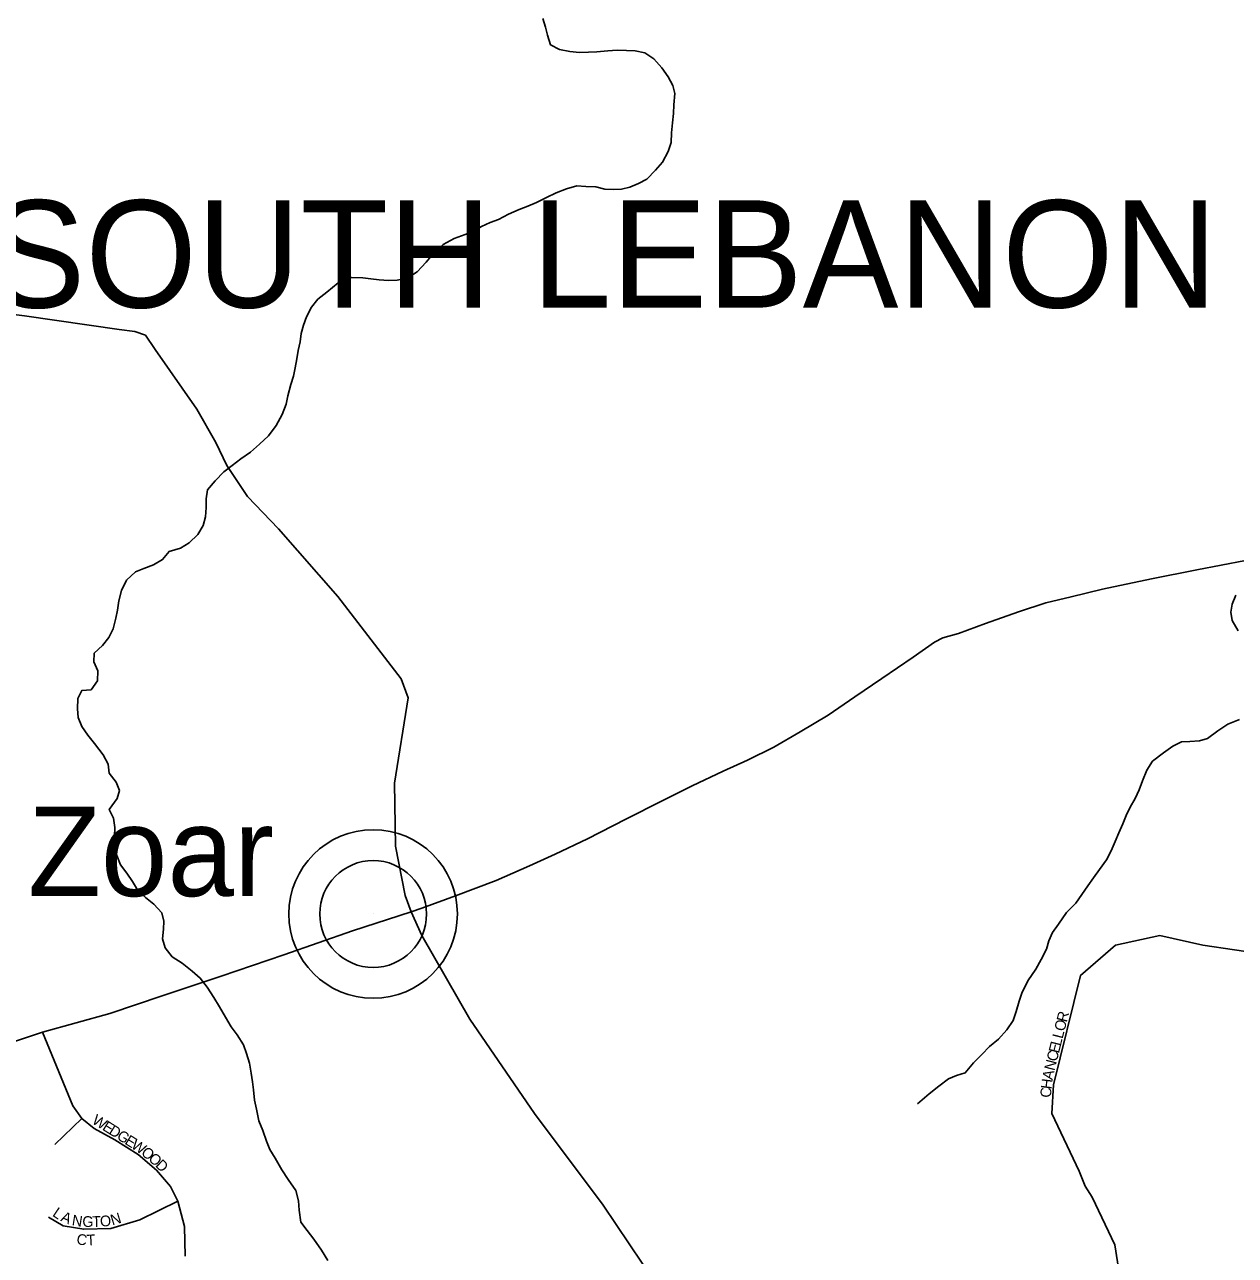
# Model space of a CAD drawing. Extents: x 1310247 to 1664935, y 284496 to 704931.
# Drawn here: x 1488532 to 1494175, y 494884 to 500619 of the extents above; entities that cross this region are included whole.
import ezdxf

# ---------------------------------------------------------------- set-up
doc = ezdxf.new("R2010")
doc.units = 0
for name, color, linetype in [('GM_P_State_Location', 7, 'Continuous'), ('GM_P_State_Shield', 7, 'Continuous'), ('GM_X_County_Road_Text', 7, 'Continuous'), ('GM_X_Interchange_Ramps', 7, 'Continuous'), ('GM_X_Interstate_Route', 7, 'Continuous'), ('GM_X_Major_River_Text', 7, 'Continuous'), ('GM_X_Minor_River_Text', 7, 'Continuous'), ('GM_X_State_Location', 7, 'Continuous'), ('GM_X_Unincorporated', 7, 'Continuous')]:
    doc.layers.add(name, color=color, linetype=linetype)

msp = doc.modelspace()

# ---------------------------------------------------------------- linework, layer by layer
at = {"layer": 'GM_P_State_Shield'}
for points in [[(1490383.5, 496502), (1490540.4, 496558.3), (1490730.9, 496631), (1490885.3, 496698.7), (1491005.1, 496753.4), (1491155.5, 496825.2), (1491334.6, 496916.3), (1491503.5, 497001.6), (1491643.8, 497071.7), (1491788.1, 497139.7), (1491901.9, 497190.5), (1492023.9, 497251.2), (1492146.3, 497323.8), (1492276.8, 497400.2), (1492401.6, 497486.8), (1492528.3, 497571.3), (1492673.6, 497671.3), (1492773.8, 497740.6), (1492812.5, 497761.5), (1492885.3, 497781.5), (1493010.9, 497828), (1493164.8, 497881.7), (1493292.3, 497924.1), (1493409.4, 497952.8), (1493556.8, 497988.7), (1493784.7, 498036.2), (1493996.4, 498078.2), (1494222.2, 498121.9)], [(1488471, 495875.3), (1488615.1, 495923.2), (1488928.8, 496011.4), (1489173.8, 496092.6), (1489449.1, 496184.9), (1489740.6, 496284.7), (1490060.6, 496395.8), (1490333.8, 496484.1), (1490383.5, 496502)]]:
    msp.add_lwpolyline(points, dxfattribs=at)
at = {"layer": 'GM_X_County_Road_Text'}
msp.add_lwpolyline([(1491531.2, 494667.4), (1491228.6, 495117.8), (1490909.5, 495544.4), (1490606.7, 495984.7), (1490383.2, 496373.5), (1490333.8, 496484.1), (1490306.5, 496561.3), (1490260.6, 496790.6), (1490256.8, 497084.1), (1490319.7, 497481.1), (1490287.2, 497569.9), (1489991.4, 497954), (1489715.7, 498269.5), (1489571.2, 498419.2), (1489475.1, 498564.5), (1489422.9, 498671.6), (1489335.6, 498827.5), (1489141.5, 499104.4), (1489095, 499171.5), (1489046, 499188.3), (1488972.4, 499197.4), (1488532.4, 499261.9), (1488125.4, 499310.6)], dxfattribs=at)
at = {"layer": 'GM_X_Major_River_Text'}
msp.add_line((1490156.8, 496474.4), (1490156.8, 496474.4), dxfattribs=at)
at = {"layer": 'GM_X_Minor_River_Text'}
for points in [[(1491562.9, 500297.2), (1491553.5, 500335.5), (1491532.1, 500375.9), (1491502.7, 500416.5), (1491465.3, 500459.1), (1491423.7, 500487.9), (1491377.7, 500496.6), (1491337.6, 500497.3), (1491293.5, 500500), (1491251.3, 500496.6), (1491199, 500491.4), (1491160.9, 500490), (1491118.7, 500488.7), (1491072.7, 500493.4), (1491024.7, 500502.2), (1490982.9, 500524.9), (1490969.6, 500569.2), (1490960.2, 500607.5), (1490946.9, 500647.8)], [(1488922.4, 497173.2), (1488899, 497215.7), (1488857.8, 497268.4), (1488826.3, 497307), (1488798.9, 497347.6), (1488781.6, 497389.9), (1488778.2, 497430.1), (1488781.1, 497478.2), (1488799.7, 497516), (1488841.9, 497519.3), (1488872.7, 497560.9), (1488873.5, 497607), (1488854.2, 497649.4), (1488856.8, 497689.5), (1488895.5, 497725), (1488924.3, 497762.6), (1488945, 497802.4), (1488957.9, 497852.3), (1488964.5, 497890.3), (1488971.3, 497934.3), (1488984.1, 497982.2), (1489007, 498030), (1489049.8, 498069.4), (1489088.2, 498084.8), (1489132.6, 498102.1), (1489175.1, 498125.5), (1489205.8, 498163.1), (1489258.3, 498178.3), (1489298.8, 498203.8), (1489339.6, 498243.2), (1489364.4, 498284.9), (1489375.1, 498324.9), (1489377.8, 498368.9), (1489378.5, 498409), (1489385.2, 498451), (1489420, 498492.6), (1489460.8, 498534), (1489499.5, 498563.5), (1489540.1, 498594.9), (1489584.8, 498626.3), (1489627.5, 498663.7), (1489668.3, 498703.2), (1489705.2, 498750.7), (1489732.2, 498802.4), (1489751, 498850.2), (1489759.7, 498888.2), (1489772.6, 498942.1), (1489785.3, 498980), (1489794, 499020), (1489800.7, 499062), (1489807.4, 499100), (1489816.1, 499139.9), (1489820.8, 499179.9), (1489831.5, 499217.8), (1489846.2, 499257.7), (1489869, 499301.5), (1489899.7, 499339.1), (1489940.4, 499372.5), (1489993.3, 499415.8), (1490055.9, 499440.9), (1490108, 499438), (1490146, 499433.4), (1490184.1, 499428.8), (1490228.2, 499426.1), (1490268.3, 499427.5), (1490314.6, 499436.8), (1490361.3, 499466.1), (1490404.1, 499511.5), (1490434.9, 499549.1), (1490483.8, 499594.5), (1490534.4, 499621.8), (1490584.9, 499641), (1490623.2, 499654.4), (1490661.7, 499677.9), (1490702.2, 499697.3), (1490740.5, 499710.7), (1490787.1, 499736), (1490837.6, 499757.3), (1490878, 499772.7), (1490918.4, 499790.1), (1490964.9, 499813.4), (1491009.4, 499834.8), (1491057.9, 499854.1), (1491106.3, 499867.3), (1491148.4, 499864.7), (1491194.5, 499862), (1491236.4, 499851.2), (1491276.5, 499850.6), (1491314.7, 499852), (1491353, 499861.5), (1491393.4, 499878.8), (1491431.8, 499898.3), (1491472.6, 499939.8), (1491505.4, 499977.3), (1491532.3, 500027), (1491545, 500068.9), (1491547.8, 500115), (1491552.6, 500161), (1491557.3, 500205.1), (1491558, 500245.2), (1491562.9, 500297.2)], [(1494177.8, 497960.1), (1494161.1, 497918.3), (1494154.4, 497880.3), (1494159.8, 497842.1), (1494189.1, 497793.5)], [(1494194.2, 497380.5), (1494139.7, 497359.3), (1494093, 497327.9), (1494046.2, 497292.6), (1494007.9, 497281.2), (1493963.7, 497277.8), (1493923.6, 497276.5), (1493883.2, 497257.1), (1493840.5, 497225.7), (1493789.7, 497186.4), (1493762.9, 497144.7), (1493742, 497094.9), (1493727.3, 497053), (1493708.5, 497013.2), (1493685.8, 496971.5), (1493667.1, 496933.7), (1493650.3, 496893.9), (1493631.6, 496852), (1493614.9, 496812.2), (1493596.1, 496768.4), (1493575.3, 496726.6), (1493542.5, 496681), (1493513.7, 496643.4), (1493487, 496605.7), (1493460.3, 496566), (1493431.5, 496524.4), (1493388.6, 496481), (1493351.6, 496427.4), (1493322.9, 496387.8), (1493306.2, 496350), (1493295.5, 496310), (1493270.6, 496262.3), (1493245.8, 496216.6), (1493208.7, 496163), (1493179.7, 496105.3), (1493167, 496067.5), (1493154.2, 496019.5), (1493139.4, 495977.7), (1493110.6, 495934), (1493071.8, 495890.5), (1493029.1, 495857.1), (1492994.3, 495819.6), (1492955.6, 495780.1), (1492916.7, 495734.6), (1492876.3, 495721.2), (1492838, 495705.8), (1492793.3, 495672.4), (1492748.5, 495637), (1492693.6, 495589.8)], [(1489944.8, 494859.4), (1489915.6, 494907.9), (1489880.3, 494958.6), (1489848.9, 494999.2), (1489819.4, 495037.8), (1489812.4, 495094), (1489809.1, 495138.2), (1489795.9, 495186.5), (1489760.6, 495237.2), (1489731.3, 495281.8), (1489700.1, 495336.4), (1489674.7, 495376.9), (1489659.3, 495415.2), (1489642, 495465.6), (1489624.7, 495510), (1489613.6, 495564.3), (1489604.3, 495606.6), (1489599.1, 495654.8), (1489593.7, 495693), (1489588.4, 495733.1), (1489581.1, 495779.4), (1489565.8, 495823.7), (1489552.4, 495864), (1489523.1, 495910.6), (1489495.7, 495949.1), (1489468.3, 495993.7), (1489441.1, 496042.2), (1489413.7, 496084.8), (1489382.4, 496133.4), (1489351, 496176), (1489313.5, 496208.6), (1489265.9, 496245.5), (1489220.3, 496274.3), (1489186.9, 496316.9), (1489175.5, 496359.2), (1489180.3, 496403.2), (1489180.9, 496441.3), (1489171.6, 496479.5), (1489134.1, 496520.2), (1489096.5, 496550.9), (1489059, 496587.6), (1489035.6, 496626.1), (1489008.1, 496664.6), (1488978.7, 496703.1), (1488961.4, 496747.5), (1488952.1, 496791.8), (1488950.8, 496835.9), (1488953.5, 496878), (1488946.2, 496920.2), (1488926.8, 496960.6), (1488963.8, 497012.1), (1488974.5, 497050.1), (1488959.1, 497088.4), (1488925.7, 497131), (1488922.4, 497173.2)]]:
    msp.add_lwpolyline(points, dxfattribs=at)
at = {"layer": 'GM_X_State_Location'}
for points in [[(1493607.6, 494403.8), (1493605.5, 494425), (1493624, 494641.6), (1493638.8, 494774.8), (1493612.9, 494932.1), (1493508.3, 495155.6), (1493475.3, 495206.7), (1493448, 495275.4), (1493320.6, 495544.6), (1493328, 495677.8), (1493453.8, 496188.5), (1493616.6, 496329.2), (1493823.8, 496373.6), (1494023.7, 496329.2), (1494319.2, 496286.2), (1494356.7, 496580.8)], [(1489279.9, 494879.3), (1489278.1, 495018.1), (1489246.6, 495135.6), (1489211.5, 495205), (1489146.7, 495280.9), (1489061.6, 495353), (1488952.4, 495421.5), (1488856.2, 495475.2), (1488798.9, 495521.4), (1488756.3, 495580.7), (1488615.1, 495923.2)], [(1488673.4, 495400.3), (1488798.9, 495521.4)], [(1488643.5, 495061.6), (1488711.9, 495021.8), (1488808.1, 495005.2), (1488933.9, 495008.9), (1489069, 495049.6), (1489246.6, 495135.6)]]:
    msp.add_lwpolyline(points, dxfattribs=at)
at = {"layer": 'GM_X_Unincorporated'}
for radius in [392.8, 249]:
    msp.add_circle((1490156.8, 496474.4), radius, dxfattribs=at)

# ---------------------------------------------------------------- texts
at = {"layer": 'GM_P_State_Location'}
for s, rotation, p in [('O', 75.78629, (1493378.6, 495924.8)), ('R', 75.78629, (1493389.4, 495967.4)), ('L', 75.78629, (1493369.9, 495890.6)), ('E', 75.78629, (1493352.6, 495822.4)), ('L', 75.78629, (1493361.3, 495856.5)), ('N', 75.78629, (1493332.1, 495741.4)), ('C', 75.78629, (1493342.9, 495784)), ('A', 78.15524, (1493323.2, 495698.8)), ('H', 82.89314, (1493317.9, 495656.2)), ('C', 87.63105, (1493316.4, 495617.8)), ('W', 327.85381, (1488842.6, 495501.4)), ('E', 327.84167, (1488891, 495471)), ('D', 327.87852, (1488920.9, 495452.3)), ('G', 327.84401, (1488958.1, 495428.9)), ('E', 327.84167, (1488995.4, 495405.5)), ('W', 326.44049, (1489024.9, 495386.9)), ('O', 320.86903, (1489071.5, 495356)), ('O', 319.68792, (1489105.4, 495328.5)), ('D', 315.32458, (1489138.2, 495300.7)), ('L', 325.92347, (1488658.5, 495069.8)), ('A', 337.1131, (1488697, 495045)), ('N', 351.21614, (1488750.4, 495024.3)), ('G', 358.54027, (1488800.9, 495016.9)), ('T', 2.2403, (1488848.4, 495015.8)), ('O', 4.24718, (1488885.5, 495017.3)), ('N', 16.85341, (1488941.1, 495022.8)), ('C', 351.17259, (1488771.7, 494936.2)), ('T', 3.29197, (1488822.3, 494929.6))]:
    msp.add_text(s, height=50, rotation=rotation, dxfattribs=at).set_placement(p)
at = {"layer": 'GM_X_Interchange_Ramps'}
msp.add_text('SOUTH LEBANON', height=500, rotation=0.00001, dxfattribs=at).set_placement((1488369.4, 499299.9))
at = {"layer": 'GM_X_Interstate_Route'}
msp.add_text('Zoar', height=417, rotation=0.00001, dxfattribs=at).set_placement((1488547.4, 496557.9))

doc.saveas('drawing.dxf')
